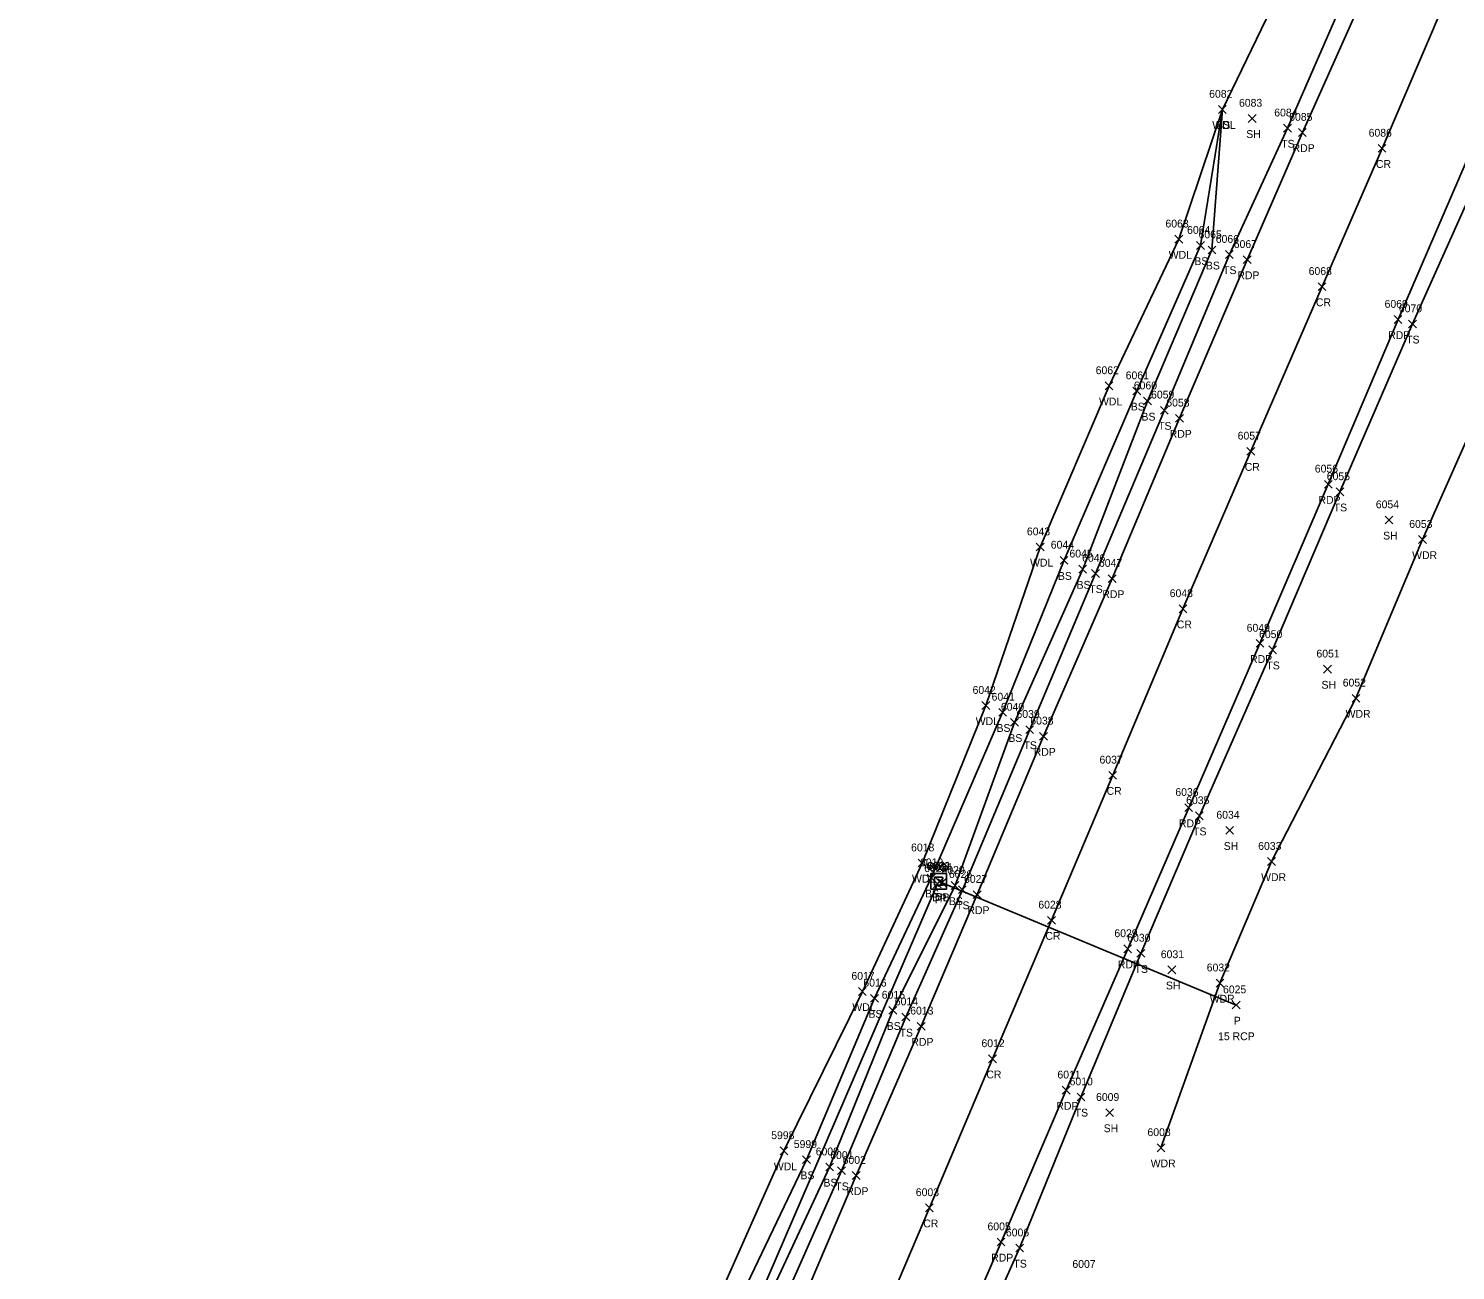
# Model space of a CAD drawing. Extents: x 1611797 to 1633212, y 298978 to 305475.
# Drawn here: x 1622594.7 to 1622960, y 301851.3 to 302169.3 of the extents above; entities that cross this region are included whole.
import ezdxf

# ---------------------------------------------------------------- set-up
doc = ezdxf.new("R2010")
doc.units = 0
for name, color, linetype in [('D_A', 7, 'Continuous'), ('D_C', 7, 'Continuous'), ('D_I', 7, 'Continuous'), ('D_TIC', 7, 'Continuous'), ('DCP', 7, 'Continuous'), ('DS', 7, 'Continuous'), ('L_A', 7, 'Continuous'), ('L_I', 7, 'Continuous'), ('L_TIC', 7, 'Continuous'), ('LAWA', 7, 'Continuous'), ('LELB', 7, 'Continuous'), ('P_A', 7, 'Continuous'), ('P_I', 7, 'Continuous'), ('P_TIC', 7, 'Continuous'), ('PET', 7, 'Continuous'), ('PRC', 7, 'Continuous')]:
    doc.layers.add(name, color=color, linetype=linetype)

msp = doc.modelspace()

# ---------------------------------------------------------------- linework, layer by layer
at = {"layer": 'D_TIC'}
for points in [[(1622826.38, 301949.3), (1622828.38, 301951.3)], [(1622828.38, 301949.3), (1622826.38, 301951.3)], [(1622826.97, 301949.82), (1622828.97, 301951.82)], [(1622828.97, 301949.82), (1622826.97, 301951.82)], [(1622827.58, 301949.58), (1622829.58, 301951.58)], [(1622829.58, 301949.58), (1622827.58, 301951.58)], [(1622902.89, 301918.25), (1622904.89, 301920.25)], [(1622904.89, 301918.25), (1622902.89, 301920.25)]]:
    msp.add_lwpolyline(points, dxfattribs=at)
at = {"layer": 'DCP'}
for points in [[(1622671.2, 301587.84), (1622827.38, 301950.3)], [(1622828.58, 301950.58), (1622903.89, 301919.25)]]:
    msp.add_lwpolyline(points, dxfattribs=at)
at = {"layer": 'DS'}
for p, q in [((1622825.68, 301952.95), (1622829.68, 301952.95)), ((1622825.68, 301948.95), (1622825.68, 301952.95)), ((1622829.68, 301952.95), (1622829.68, 301948.95)), ((1622826.68, 301949.95), (1622826.68, 301951.95)), ((1622826.68, 301951.95), (1622828.68, 301951.95)), ((1622828.68, 301949.95), (1622826.68, 301949.95)), ((1622827.69, 301950.95), (1622827.69, 301950.95)), ((1622827.69, 301950.95), (1622827.69, 301950.95)), ((1622828.68, 301951.95), (1622828.68, 301949.95)), ((1622829.68, 301948.95), (1622825.68, 301948.95))]:
    msp.add_line(p, q, dxfattribs=at)
at = {"layer": 'L_TIC'}
for points in [[(1622899.36, 302147.59), (1622901.36, 302149.59)], [(1622901.36, 302147.59), (1622899.36, 302149.59)], [(1622899.36, 302147.59), (1622901.36, 302149.59)], [(1622901.36, 302147.59), (1622899.36, 302149.59)], [(1622899.36, 302147.59), (1622901.36, 302149.59)], [(1622901.36, 302147.59), (1622899.36, 302149.59)], [(1622906.98, 302145.29), (1622908.98, 302147.29)], [(1622908.98, 302145.29), (1622906.98, 302147.29)], [(1622916.02, 302142.8), (1622918.02, 302144.8)], [(1622918.02, 302142.8), (1622916.02, 302144.8)], [(1622888.2, 302114.36), (1622890.2, 302116.36)], [(1622890.2, 302114.36), (1622888.2, 302116.36)], [(1622893.74, 302112.74), (1622895.74, 302114.74)], [(1622895.74, 302112.74), (1622893.74, 302114.74)], [(1622896.69, 302111.61), (1622898.69, 302113.61)], [(1622898.69, 302111.61), (1622896.69, 302113.61)], [(1622901.14, 302110.43), (1622903.14, 302112.43)], [(1622903.14, 302110.43), (1622901.14, 302112.43)], [(1622948.02, 302092.66), (1622950.02, 302094.66)], [(1622950.02, 302092.66), (1622948.02, 302094.66)], [(1622870.34, 302076.8), (1622872.34, 302078.8)], [(1622872.34, 302076.8), (1622870.34, 302078.8)], [(1622877.46, 302075.5), (1622879.46, 302077.5)], [(1622879.46, 302075.5), (1622877.46, 302077.5)], [(1622880.19, 302072.91), (1622882.19, 302074.91)], [(1622882.19, 302072.91), (1622880.19, 302074.91)], [(1622884.49, 302070.56), (1622886.49, 302072.56)], [(1622886.49, 302070.56), (1622884.49, 302072.56)], [(1622929.46, 302049.66), (1622931.46, 302051.66)], [(1622931.46, 302049.66), (1622929.46, 302051.66)], [(1622942.02, 302042.46), (1622944.02, 302044.46)], [(1622944.02, 302042.46), (1622942.02, 302044.46)], [(1622852.69, 302035.53), (1622854.69, 302037.53)], [(1622854.69, 302035.53), (1622852.69, 302037.53)], [(1622950.58, 302037.45), (1622952.58, 302039.45)], [(1622952.58, 302037.45), (1622950.58, 302039.45)], [(1622858.8, 302032.13), (1622860.8, 302034.13)], [(1622860.8, 302032.13), (1622858.8, 302034.13)], [(1622863.58, 302029.86), (1622865.58, 302031.86)], [(1622865.58, 302029.86), (1622863.58, 302031.86)], [(1622866.88, 302028.76), (1622868.88, 302030.76)], [(1622868.88, 302028.76), (1622866.88, 302030.76)], [(1622912.22, 302009.21), (1622914.22, 302011.21)], [(1622914.22, 302009.21), (1622912.22, 302011.21)], [(1622926.25, 302004.25), (1622928.25, 302006.25)], [(1622928.25, 302004.25), (1622926.25, 302006.25)], [(1622838.78, 301994.94), (1622840.78, 301996.94)], [(1622840.78, 301994.94), (1622838.78, 301996.94)], [(1622933.55, 301996.81), (1622935.55, 301998.81)], [(1622935.55, 301996.81), (1622933.55, 301998.81)], [(1622843.08, 301993.2), (1622845.08, 301995.2)], [(1622845.08, 301993.2), (1622843.08, 301995.2)], [(1622846.11, 301990.62), (1622848.11, 301992.62)], [(1622848.11, 301990.62), (1622846.11, 301992.62)], [(1622850.03, 301988.78), (1622852.03, 301990.78)], [(1622852.03, 301988.78), (1622850.03, 301990.78)], [(1622893.46, 301966.7), (1622895.46, 301968.7)], [(1622895.46, 301966.7), (1622893.46, 301968.7)], [(1622901.2, 301962.97), (1622903.2, 301964.97)], [(1622903.2, 301962.97), (1622901.2, 301964.97)], [(1622822.47, 301954.6), (1622824.47, 301956.6)], [(1622824.47, 301954.6), (1622822.47, 301956.6)], [(1622911.91, 301954.99), (1622913.91, 301956.99)], [(1622913.91, 301954.99), (1622911.91, 301956.99)], [(1622824.77, 301950.79), (1622826.77, 301952.79)], [(1622826.77, 301950.79), (1622824.77, 301952.79)], [(1622830.89, 301948.85), (1622832.89, 301950.85)], [(1622832.89, 301948.85), (1622830.89, 301950.85)], [(1622832.77, 301947.78), (1622834.77, 301949.78)], [(1622834.77, 301947.78), (1622832.77, 301949.78)], [(1622878.47, 301931.48), (1622880.47, 301933.48)], [(1622880.47, 301931.48), (1622878.47, 301933.48)], [(1622886.4, 301927.25), (1622888.4, 301929.25)], [(1622888.4, 301927.25), (1622886.4, 301929.25)], [(1622807.18, 301921.72), (1622809.18, 301923.72)], [(1622809.18, 301921.72), (1622807.18, 301923.72)], [(1622898.73, 301923.86), (1622900.73, 301925.86)], [(1622900.73, 301923.86), (1622898.73, 301925.86)], [(1622810.29, 301919.97), (1622812.29, 301921.97)], [(1622812.29, 301919.97), (1622810.29, 301921.97)], [(1622814.96, 301916.88), (1622816.96, 301918.88)], [(1622816.96, 301916.88), (1622814.96, 301918.88)], [(1622818.3, 301915.18), (1622820.3, 301917.18)], [(1622820.3, 301915.18), (1622818.3, 301917.18)], [(1622863.13, 301894.69), (1622865.13, 301896.69)], [(1622865.13, 301894.69), (1622863.13, 301896.69)], [(1622870.48, 301890.69), (1622872.48, 301892.69)], [(1622872.48, 301890.69), (1622870.48, 301892.69)], [(1622883.63, 301881.69), (1622885.63, 301883.69)], [(1622885.63, 301881.69), (1622883.63, 301883.69)], [(1622787.09, 301880.91), (1622789.09, 301882.91)], [(1622789.09, 301880.91), (1622787.09, 301882.91)], [(1622792.88, 301878.63), (1622794.88, 301880.63)], [(1622794.88, 301878.63), (1622792.88, 301880.63)], [(1622798.78, 301876.75), (1622800.78, 301878.75)], [(1622800.78, 301876.75), (1622798.78, 301878.75)], [(1622801.84, 301875.81), (1622803.84, 301877.81)], [(1622803.84, 301875.81), (1622801.84, 301877.81)], [(1622847.44, 301856.01), (1622849.44, 301858.01)], [(1622849.44, 301856.01), (1622847.44, 301858.01)]]:
    msp.add_lwpolyline(points, dxfattribs=at)
at = {"layer": 'LAWA'}
for points in [[(1622629.31, 301519.57), (1622648.55, 301554.37), (1622664.62, 301587.8), (1622679.92, 301624.12), (1622695.98, 301658.78), (1622711.22, 301695.78), (1622726.95, 301734.16), (1622740.87, 301768.52), (1622755.14, 301811.42), (1622771.04, 301843.63), (1622788.09, 301881.91), (1622808.18, 301922.72), (1622823.47, 301955.6), (1622839.78, 301995.94), (1622853.69, 302036.53), (1622871.34, 302077.8), (1622889.2, 302115.36), (1622900.36, 302148.59), (1622922.7, 302194.91), (1622935.02, 302227), (1622955.61, 302269.3), (1622974.66, 302322.11)], [(1622884.63, 301882.69), (1622899.73, 301924.86), (1622912.91, 301955.99), (1622934.55, 301997.81), (1622951.58, 302038.45), (1622972.11, 302084.67), (1622991.83, 302146.2), (1623001.38, 302161.15)]]:
    msp.add_lwpolyline(points, dxfattribs=at)
at = {"layer": 'LELB'}
for points in [[(1622643, 301512.06), (1622661.31, 301549.35), (1622677.51, 301586.51), (1622691.37, 301620.02), (1622707.1, 301653.53), (1622721.75, 301687.85), (1622737.9, 301726.61), (1622754.91, 301765.49), (1622771.04, 301804.05), (1622784.95, 301836.58), (1622802.84, 301876.81), (1622819.3, 301916.18), (1622833.77, 301948.78), (1622851.03, 301989.78), (1622867.88, 302029.76), (1622885.49, 302071.56), (1622902.14, 302111.43), (1622917.02, 302143.8), (1622935.82, 302186.87), (1622950.2, 302222.12), (1622969.04, 302263.04)], [(1622807.94, 301739.7), (1622804.35, 301738.5), (1622800.16, 301745.4), (1622817.14, 301784.47), (1622830.39, 301816.56), (1622848.44, 301857.01), (1622864.13, 301895.69), (1622879.47, 301932.48), (1622894.46, 301967.7), (1622913.22, 302010.21), (1622930.46, 302050.66), (1622949.02, 302093.66), (1622977.04, 302156.2), (1622983.26, 302165.57), (1622999.14, 302167.9)], [(1622594.68, 301439.81), (1622595.31, 301437.14), (1622596.39, 301436.56), (1622598.61, 301436.87), (1622605.11, 301452.44), (1622623.3, 301484.96), (1622638.71, 301514.37), (1622656.97, 301550.94), (1622672.9, 301585.85), (1622690.2, 301620.98), (1622704.33, 301654.63), (1622718.47, 301691.01), (1622735.69, 301728.38), (1622751, 301766.72), (1622767.76, 301805.21), (1622781.52, 301838.57), (1622799.78, 301877.75), (1622815.96, 301917.88), (1622831.89, 301949.85), (1622847.11, 301991.62), (1622864.58, 302030.86), (1622881.19, 302073.91), (1622897.69, 302112.61), (1622900.36, 302148.59)], [(1622594.68, 301439.81), (1622601.87, 301453.13), (1622619.23, 301487.68), (1622635.73, 301516.83), (1622653.65, 301552.16), (1622669.95, 301587.77), (1622685.32, 301622.84), (1622699.32, 301657.33), (1622714.74, 301693.53), (1622730.88, 301731.3), (1622746.12, 301769.47), (1622759.32, 301807.94), (1622775.78, 301841.76), (1622793.88, 301879.63), (1622811.29, 301920.97), (1622825.77, 301951.79), (1622844.08, 301994.2), (1622859.8, 302033.13), (1622878.46, 302076.5), (1622894.74, 302113.74), (1622900.36, 302148.59)]]:
    msp.add_lwpolyline(points, dxfattribs=at)
at = {"layer": 'P_TIC'}
for points in [[(1622919.84, 302141.69), (1622921.84, 302143.69)], [(1622921.84, 302141.69), (1622919.84, 302143.69)], [(1622940.24, 302137.62), (1622942.24, 302139.62)], [(1622942.24, 302137.62), (1622940.24, 302139.62)], [(1622905.69, 302109.12), (1622907.69, 302111.12)], [(1622907.69, 302109.12), (1622905.69, 302111.12)], [(1622924.87, 302102.21), (1622926.87, 302104.21)], [(1622926.87, 302102.21), (1622924.87, 302104.21)], [(1622944.32, 302093.8), (1622946.32, 302095.8)], [(1622946.32, 302093.8), (1622944.32, 302095.8)], [(1622888.38, 302068.51), (1622890.38, 302070.51)], [(1622890.38, 302068.51), (1622888.38, 302070.51)], [(1622906.64, 302060.05), (1622908.64, 302062.05)], [(1622908.64, 302060.05), (1622906.64, 302062.05)], [(1622926.46, 302051.61), (1622928.46, 302053.61)], [(1622928.46, 302051.61), (1622926.46, 302053.61)], [(1622871.12, 302027.45), (1622873.12, 302029.45)], [(1622873.12, 302027.45), (1622871.12, 302029.45)], [(1622889.25, 302019.71), (1622891.25, 302021.71)], [(1622891.25, 302019.71), (1622889.25, 302021.71)], [(1622908.96, 302010.85), (1622910.96, 302012.85)], [(1622910.96, 302010.85), (1622908.96, 302012.85)], [(1622853.56, 301987.08), (1622855.56, 301989.08)], [(1622855.56, 301987.08), (1622853.56, 301989.08)], [(1622871.28, 301977.08), (1622873.28, 301979.08)], [(1622873.28, 301977.08), (1622871.28, 301979.08)], [(1622890.74, 301968.78), (1622892.74, 301970.78)], [(1622892.74, 301968.78), (1622890.74, 301970.78)], [(1622836.58, 301946.53), (1622838.58, 301948.53)], [(1622838.58, 301946.53), (1622836.58, 301948.53)], [(1622855.61, 301939.95), (1622857.61, 301941.95)], [(1622857.61, 301939.95), (1622855.61, 301941.95)], [(1622875.1, 301932.63), (1622877.1, 301934.63)], [(1622877.1, 301932.63), (1622875.1, 301934.63)], [(1622822.24, 301912.81), (1622824.24, 301914.81)], [(1622824.24, 301912.81), (1622822.24, 301914.81)], [(1622840.48, 301904.46), (1622842.48, 301906.46)], [(1622842.48, 301904.46), (1622840.48, 301906.46)], [(1622859.37, 301896.43), (1622861.37, 301898.43)], [(1622861.37, 301896.43), (1622859.37, 301898.43)], [(1622805.59, 301874.58), (1622807.59, 301876.58)], [(1622807.59, 301874.58), (1622805.59, 301876.58)], [(1622824.32, 301866.31), (1622826.32, 301868.31)], [(1622826.32, 301866.31), (1622824.32, 301868.31)], [(1622842.67, 301857.56), (1622844.67, 301859.56)], [(1622844.67, 301857.56), (1622842.67, 301859.56)]]:
    msp.add_lwpolyline(points, dxfattribs=at)
at = {"layer": 'PET'}
for points in [[(1622648.26, 301509.67), (1622665.21, 301547.65), (1622681.33, 301585.73), (1622695.37, 301617.98), (1622710.24, 301652.42), (1622725.24, 301685.81), (1622742.04, 301725.41), (1622758.88, 301763.93), (1622775.24, 301802.31), (1622789.18, 301834.69), (1622806.59, 301875.58), (1622823.24, 301913.81), (1622837.58, 301947.53), (1622854.56, 301988.08), (1622872.12, 302028.45), (1622889.38, 302069.51), (1622906.69, 302110.12), (1622920.84, 302142.69), (1622939.57, 302184.64), (1622954.91, 302220.6), (1622972.44, 302261.85)], [(1622698.78, 301521.43), (1622708.15, 301542.48), (1622718.91, 301567.6), (1622732.31, 301598.1), (1622748.3, 301635.86), (1622762.96, 301669.6), (1622778.35, 301705.89), (1622784.3, 301719.76), (1622791.39, 301735.05), (1622795.53, 301745.68), (1622812.78, 301786.17), (1622826.49, 301818.45), (1622843.67, 301858.56), (1622860.37, 301897.43), (1622876.1, 301933.63), (1622891.74, 301969.78), (1622909.96, 302011.85), (1622927.46, 302052.61), (1622945.32, 302094.8), (1622972.71, 302158.13)]]:
    msp.add_lwpolyline(points, dxfattribs=at)
at = {"layer": 'PRC'}
msp.add_lwpolyline([(1622666.77, 301501.34), (1622684.44, 301540.78), (1622698.59, 301575.31), (1622713.87, 301609.52), (1622729.01, 301644.42), (1622743.12, 301676.89), (1622759.85, 301716.06), (1622777.36, 301756.12), (1622793.76, 301794.22), (1622808.13, 301826.76), (1622825.32, 301867.31), (1622841.48, 301905.46), (1622856.61, 301940.95), (1622872.28, 301978.08), (1622890.25, 302020.71), (1622907.64, 302061.05), (1622925.87, 302103.21), (1622941.24, 302138.62), (1622957.15, 302175.75), (1622973.3, 302212.68)], dxfattribs=at)

# ---------------------------------------------------------------- texts
at = {"layer": 'D_A'}
for s, p in [('DIB', (1622826.07, 301945.82)), ('DI', (1622826.74, 301945.95)), ('P', (1622826.76, 301945.3)), ('P', (1622827.96, 301945.58)), ('P', (1622903.27, 301914.25))]:
    msp.add_text(s, height=2, dxfattribs=at).set_placement(p)
at = {"layer": 'D_C'}
msp.add_text('15 RCP', height=2, dxfattribs=at).set_placement((1622899.25, 301910.25))
at = {"layer": 'D_I'}
for s, p in [('6023', (1622824, 301953.3)), ('6022', (1622824.58, 301953.82)), ('6021', (1622824.87, 301953.95)), ('6024', (1622825.2, 301953.58)), ('6025', (1622900.51, 301922.25))]:
    msp.add_text(s, height=2, dxfattribs=at).set_placement(p)
at = {"layer": 'L_A'}
for s, p in [('WDL', (1622897.77, 302143.59)), ('BS', (1622898.8, 302143.59)), ('BS', (1622898.8, 302143.59)), ('SH', (1622906.47, 302141.29)), ('TS', (1622915.42, 302138.8)), ('WDL', (1622886.62, 302110.36)), ('BS', (1622893.18, 302108.74)), ('BS', (1622896.13, 302107.61)), ('TS', (1622900.54, 302106.43)), ('TS', (1622947.42, 302088.66)), ('WDL', (1622868.76, 302072.8)), ('BS', (1622876.9, 302071.5)), ('BS', (1622879.64, 302068.91)), ('TS', (1622883.9, 302066.56)), ('TS', (1622928.87, 302045.66)), ('SH', (1622941.51, 302038.46)), ('WDL', (1622851.11, 302031.53)), ('WDR', (1622948.94, 302033.45)), ('BS', (1622858.24, 302028.13)), ('BS', (1622863.02, 302025.86)), ('TS', (1622866.29, 302024.76)), ('TS', (1622911.63, 302005.21)), ('SH', (1622925.74, 302000.25)), ('WDR', (1622931.91, 301992.81)), ('WDL', (1622837.2, 301990.94)), ('BS', (1622842.52, 301989.2)), ('BS', (1622845.55, 301986.62)), ('TS', (1622849.44, 301984.78)), ('TS', (1622892.86, 301962.7)), ('SH', (1622900.69, 301958.97)), ('WDR', (1622910.27, 301950.99)), ('WDL', (1622820.89, 301950.6)), ('BS', (1622824.21, 301946.79)), ('BS', (1622830.33, 301944.85)), ('TS', (1622832.18, 301943.78)), ('TS', (1622877.88, 301927.48)), ('SH', (1622885.89, 301923.25)), ('WDR', (1622897.1, 301919.86)), ('WDL', (1622805.6, 301917.72)), ('BS', (1622809.73, 301915.97)), ('BS', (1622814.4, 301912.88)), ('TS', (1622817.71, 301911.18)), ('TS', (1622862.54, 301890.69)), ('SH', (1622869.96, 301886.69)), ('WDL', (1622785.51, 301876.91)), ('BS', (1622792.32, 301874.63)), ('WDR', (1622882, 301877.69)), ('BS', (1622798.22, 301872.75)), ('TS', (1622801.25, 301871.81)), ('TS', (1622846.85, 301852.01))]:
    msp.add_text(s, height=2, dxfattribs=at).set_placement(p)
at = {"layer": 'L_I'}
for s, p in [('6082', (1622896.97, 302151.59)), ('6082', (1622896.97, 302151.59)), ('6082', (1622896.97, 302151.59)), ('6083', (1622904.6, 302149.29)), ('6084', (1622913.63, 302146.8)), ('6063', (1622885.77, 302118.36)), ('6064', (1622891.31, 302116.74)), ('6065', (1622894.25, 302115.61)), ('6066', (1622898.65, 302114.43)), ('6070', (1622945.54, 302096.66)), ('6062', (1622867.91, 302080.8)), ('6061', (1622875.59, 302079.5)), ('6060', (1622877.68, 302076.91)), ('6059', (1622882.09, 302074.56)), ('6055', (1622927.07, 302053.66)), ('6054', (1622939.64, 302046.46)), ('6043', (1622850.3, 302039.53)), ('6053', (1622948.19, 302041.45)), ('6044', (1622856.42, 302036.13)), ('6045', (1622861.19, 302033.86)), ('6046', (1622864.44, 302032.76)), ('6050', (1622909.74, 302013.21)), ('6051', (1622924.43, 302008.25)), ('6042', (1622836.39, 301998.94)), ('6052', (1622931.17, 302000.81)), ('6041', (1622841.26, 301997.2)), ('6040', (1622843.64, 301994.62)), ('6039', (1622847.63, 301992.78)), ('6035', (1622891.07, 301970.7)), ('6034', (1622898.81, 301966.97)), ('6018', (1622820.65, 301958.6)), ('6033', (1622909.52, 301958.99)), ('6019', (1622822.94, 301954.79)), ('6020', (1622828.42, 301952.85)), ('6026', (1622830.33, 301951.78)), ('6030', (1622875.99, 301935.48)), ('6031', (1622884.58, 301931.25)), ('6017', (1622805.37, 301925.72)), ('6032', (1622896.35, 301927.86)), ('6016', (1622808.42, 301923.97)), ('6015', (1622813.14, 301920.88)), ('6014', (1622816.48, 301919.18)), ('6010', (1622861.23, 301898.69)), ('6009', (1622868, 301894.69)), ('6008', (1622881.17, 301885.69)), ('5998', (1622784.83, 301884.91)), ('5999', (1622790.61, 301882.63)), ('6000', (1622796.23, 301880.75)), ('6001', (1622799.94, 301879.81)), ('6006', (1622844.92, 301860.01)), ('6007', (1622861.94, 301851.94))]:
    msp.add_text(s, height=2, dxfattribs=at).set_placement(p)
at = {"layer": 'P_A'}
for s, p in [('RDP', (1622918.33, 302137.69)), ('CR', (1622939.67, 302133.62)), ('RDP', (1622904.18, 302105.12)), ('CR', (1622924.3, 302098.21)), ('RDP', (1622942.81, 302089.8)), ('RDP', (1622886.86, 302064.51)), ('CR', (1622906.08, 302056.05)), ('RDP', (1622924.95, 302047.61)), ('RDP', (1622869.61, 302023.45)), ('CR', (1622888.68, 302015.71)), ('RDP', (1622907.45, 302006.85)), ('RDP', (1622852.04, 301983.08)), ('CR', (1622870.71, 301973.08)), ('RDP', (1622889.23, 301964.78)), ('RDP', (1622835.07, 301942.53)), ('CR', (1622855.04, 301935.95)), ('RDP', (1622873.58, 301928.63)), ('RDP', (1622820.73, 301908.81)), ('CR', (1622839.92, 301900.46)), ('RDP', (1622857.85, 301892.43)), ('RDP', (1622804.08, 301870.58)), ('CR', (1622823.76, 301862.31)), ('RDP', (1622841.16, 301853.56))]:
    msp.add_text(s, height=2, dxfattribs=at).set_placement(p)
at = {"layer": 'P_I'}
for s, p in [('6085', (1622917.46, 302145.69)), ('6086', (1622937.8, 302141.62)), ('6067', (1622903.26, 302113.12)), ('6068', (1622922.44, 302106.21)), ('6069', (1622941.88, 302097.8)), ('6058', (1622885.99, 302072.51)), ('6057', (1622904.26, 302064.05)), ('6056', (1622924.02, 302055.61)), ('6047', (1622868.74, 302031.45)), ('6048', (1622886.86, 302023.71)), ('6049', (1622906.57, 302014.85)), ('6038', (1622851.17, 301991.08)), ('6037', (1622868.89, 301981.08)), ('6036', (1622888.3, 301972.78)), ('6027', (1622834.2, 301950.53)), ('6028', (1622853.22, 301943.95)), ('6029', (1622872.7, 301936.63)), ('6013', (1622820.42, 301916.81)), ('6012', (1622838.66, 301908.46)), ('6011', (1622858.11, 301900.43)), ('6002', (1622803.12, 301878.58)), ('6003', (1622821.86, 301870.31)), ('6005', (1622840.21, 301861.56))]:
    msp.add_text(s, height=2, dxfattribs=at).set_placement(p)

doc.saveas('drawing.dxf')
